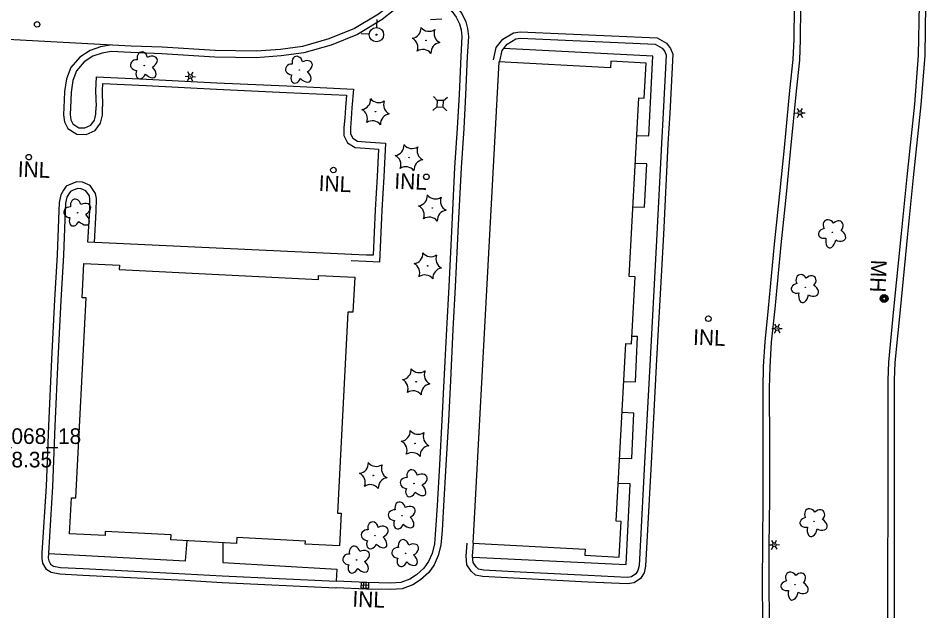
# Model space of a CAD drawing. Extents: x 588843 to 2552415, y 180129 to 269402.
# Drawn here: x 605158.1 to 605506.4, y 183620.5 to 183847.9 of the extents above; entities that cross this region are included whole.
import ezdxf

# ---------------------------------------------------------------- set-up
doc = ezdxf.new("R2010")
doc.units = 0
for name, color, linetype in [('E_BLD', 7, 'Continuous'), ('E_DRN', 7, 'Continuous'), ('E_DRN_Text', 7, 'Continuous'), ('E_DTM_SpotElev', 7, 'Continuous'), ('E_DWY', 7, 'Continuous'), ('E_LAND_Vegetation', 7, 'Continuous'), ('E_LTG', 7, 'Continuous'), ('E_PATH_Sidewalk', 7, 'Continuous'), ('E_RDWY_C_and_G', 7, 'Continuous'), ('E_SGN', 7, 'Continuous'), ('E_UTL_AG_Bold', 7, 'Continuous'), ('E_UTL_MH', 7, 'Continuous'), ('E_UTL_MH_Text', 7, 'Continuous'), ('E_UTL_WHydrant', 7, 'Continuous')]:
    doc.layers.add(name, color=color, linetype=linetype)

# ---------------------------------------------------------------- blocks, each defined once
blk = doc.blocks.new('INLT_56_1')
at = {"layer": 'E_DRN_Text'}
blk.add_text('INL', height=39.37, dxfattribs=at).set_placement((-36.2, -19.7))
blk = doc.blocks.new('INLO_2')
at = {"layer": 'E_DRN'}
for p, q in [((6.6, -13.1), (6.6, 0)), ((13.1, -13.1), (13.1, 0)), ((19.7, -6.6), (0, -6.6))]:
    blk.add_line(p, q, dxfattribs=at)
blk.add_lwpolyline([(0, -13.1), (19.7, -13.1), (19.7, 0), (0, 0)], close=True, dxfattribs=at)
blk = doc.blocks.new('INLT_70')
at = {"layer": 'E_DRN_Text'}
blk.add_text('INL', height=39.37, dxfattribs=at).set_placement((-36.2, -19.7))
blk = doc.blocks.new('LPOL_3')
at = {"layer": 'E_LTG'}
for p, q in [((-13.1, 0), (-4.9, 0)), ((-2.5, 4.3), (-6.6, 11.4)), ((2.5, 4.3), (6.6, 11.4)), ((4.9, 0), (13.1, 0)), ((-6.6, -11.4), (-2.5, -4.3)), ((6.6, -11.4), (2.5, -4.3))]:
    blk.add_line(p, q, dxfattribs=at)
for radius in [4.92, 4.92, 4.92, 0.41]:
    blk.add_circle((0, 0), radius, dxfattribs=at)
blk = doc.blocks.new('DTRE_3')
at = {"layer": 'E_LAND_Vegetation'}
blk.add_circle((-0.6, 0), 0.601, dxfattribs=at)
for centre, major_axis, ratio in [((-6.1, 17.5), (4.5, -16.3), 0.782863), ((13.3, 9), (-17.3, -9.6), 0.691916), ((-19.3, 0.5), (16.2, -0.4), 0.832022), ((-8.2, -17.2), (5.9, 15.9), 0.716896), ((11.6, -12.2), (-16.4, 15), 0.560249)]:
    blk.add_ellipse(centre, major_axis=major_axis, ratio=ratio, start_param=1.570796, end_param=4.712389, dxfattribs=at)
blk = doc.blocks.new('HYD_2')
at = {"layer": 'E_UTL_WHydrant'}
for p, q in [((-12.6, 12.6), (-27.3, 27.3)), ((12.6, 12.6), (27.3, 27.3))]:
    blk.add_line(p, q, dxfattribs=at)
for radius in [18, 1.38]:
    blk.add_circle((0, 0), radius, dxfattribs=at)
blk = doc.blocks.new('PED_2')
at = {"layer": 'E_UTL_AG_Bold'}
for p, q in [((-8.2, 8.2), (-17.5, 17.5)), ((8.2, 8.2), (17.5, 17.5)), ((-8.2, -8.2), (-17.5, -17.5)), ((8.2, -8.2), (17.5, -17.5))]:
    blk.add_line(p, q, dxfattribs=at)
blk.add_lwpolyline([(-8.2, -8.2), (8.2, -8.2), (8.2, 8.2), (-8.2, 8.2)], close=True, dxfattribs=at)
blk = doc.blocks.new('CTRE_3')
at = {"layer": 'E_LAND_Vegetation'}
blk.add_circle((0, 0), 0.733, dxfattribs=at)
for centre, start, end in [((-39.3, 29.4), 280.2067, 5.9716), ((5.9, 49), 220.2113, 305.9762), ((45.4, 19.3), 160.2113, 245.9762), ((-45.4, -19.3), 340.2113, 65.9762), ((39.5, -29.6), 100.2511, 185.9272), ((-5.9, -49), 40.2113, 125.9762)]:
    blk.add_arc(centre, 25.8, start, end, dxfattribs=at)
blk = doc.blocks.new('MHO_2')
at = {"layer": 'E_UTL_MH'}
for centre, radius in [((0.3, -0.4), 9.84), ((0.3, -0.4), 7.98), ((0.2, -0.5), 6.35), ((0.1, -0.5), 3.97)]:
    blk.add_circle(centre, radius, dxfattribs=at)
blk = doc.blocks.new('MHT_2')
at = {"layer": 'E_UTL_MH_Text'}
blk.add_text('MH', height=39.37, dxfattribs=at).set_placement((-32.2, -19.7))

msp = doc.modelspace()

# ---------------------------------------------------------------- linework, layer by layer
at = {"layer": 'E_BLD'}
for points in [[(605342.5, 183831.13), (605332.56, 183646.41), (605375.66, 183644.1), (605375.54, 183641.83), (605388.77, 183641.11), (605389.5, 183654.8), (605387.63, 183654.9), (605391.3, 183723.08), (605393.48, 183722.97), (605394.86, 183748.61), (605392.6, 183748.73), (605396.29, 183817.31), (605398.37, 183817.2), (605399.09, 183830.62), (605385.5, 183831.35), (605385.37, 183828.83)], [(605196.85, 183751.52), (605273.28, 183747.61), (605273.36, 183749.17), (605287.22, 183748.46), (605286.54, 183735.05), (605284.56, 183735.15), (605280.6, 183658), (605282.05, 183657.93), (605281.41, 183645.44), (605268.28, 183646.11), (605268.34, 183647.21), (605242.03, 183648.56), (605241.92, 183646.37), (605216.73, 183647.66), (605216.84, 183649.68), (605191.49, 183650.98), (605191.41, 183649.39), (605177.84, 183650.08), (605178.55, 183663.88), (605180.23, 183663.8), (605184.16, 183740.55), (605182.59, 183740.63), (605183.27, 183753.8), (605196.93, 183753.1)]]:
    msp.add_lwpolyline(points, close=True, dxfattribs=at)
at = {"layer": 'E_DRN'}
for centre, radius in [((605314.74, 183787.03), 1.06), ((605422.96, 183732.57), 1.08)]:
    msp.add_circle(centre, radius, dxfattribs=at)
for centre, major_axis, ratio in [((605165.35, 183845.53), (-0.04, -1.05), 0.999786), ((605162.15, 183794.59), (-0.04, -1.05), 0.999976), ((605279.05, 183789.63), (-0.04, -1.06), 0.999966)]:
    msp.add_ellipse(centre, major_axis=major_axis, ratio=ratio, dxfattribs=at)
at = {"layer": 'E_DWY'}
for points in [[(605443.86, 183615.74), (605443.77, 183632.41), (605443.8, 183645.28), (605443.98, 183663.92), (605444.02, 183684.08), (605443.93, 183705.88), (605444.11, 183714.22), (605444.75, 183723.75), (605446.04, 183736.59), (605448.39, 183761.21), (605450.4, 183780.65), (605452.14, 183798.16), (605454.25, 183820.19), (605455.5, 183832.01), (605455.86, 183839.86), (605455.95, 183852.31), (605455.89, 183862.89)], [(605446.36, 183615.76), (605446.27, 183632.41), (605446.3, 183645.26), (605446.48, 183663.9), (605446.52, 183684.08), (605446.43, 183705.86), (605446.61, 183714.11), (605447.24, 183723.54), (605448.53, 183736.35), (605450.88, 183760.96), (605452.89, 183780.4), (605454.63, 183797.91), (605456.74, 183819.94), (605457.99, 183831.82), (605458.36, 183839.79), (605458.45, 183852.31), (605458.39, 183862.9)], [(605305.33, 183856.35), (605308.78, 183857.65), (605312.71, 183858.36), (605316.13, 183857.99), (605319.62, 183857.01), (605322.92, 183855.24), (605326.29, 183852.31), (605328.3, 183849.65), (605329.82, 183846.56), (605330.51, 183843.93), (605330.85, 183840.93), (605330.42, 183833.22), (605329.79, 183818.53), (605329.09, 183805.56)], [(605306.21, 183854.01), (605309.45, 183855.23), (605312.8, 183855.84), (605315.65, 183855.53), (605318.68, 183854.68), (605321.49, 183853.17), (605324.45, 183850.6), (605326.17, 183848.33), (605327.46, 183845.69), (605328.04, 183843.47), (605328.34, 183840.86), (605327.92, 183833.35), (605327.29, 183818.65), (605326.59, 183805.69)], [(605340.46, 183831.97), (605341.47, 183836.65), (605344.09, 183839.84), (605348.23, 183842.33), (605350.77, 183842.7), (605403.26, 183840.41), (605406.92, 183838.36), (605408.44, 183836.3), (605409.31, 183834.14), (605408.1, 183811.45)], [(605342.9, 183831.44), (605343.79, 183835.54), (605345.74, 183837.92), (605349.08, 183839.93), (605350.89, 183840.19), (605402.55, 183837.94), (605405.22, 183836.44), (605406.24, 183835.07), (605406.79, 183833.72), (605405.6, 183811.58)], [(605193.37, 183837.59), (605189.71, 183836.92), (605185.67, 183835.56), (605181.69, 183832.99), (605178.3, 183828.97), (605176.64, 183824.64), (605175.91, 183819.74), (605175.79, 183816.44)], [(605193.82, 183835.13), (605190.33, 183834.49), (605186.76, 183833.29), (605183.36, 183831.1), (605180.48, 183827.68), (605179.07, 183824), (605178.41, 183819.51), (605178.28, 183816.34)], [(605188.09, 183813.99), (605187.95, 183820.06), (605188.15, 183825.41), (605207.37, 183824.53), (605234.32, 183823.14)], [(605190.59, 183814.05), (605190.45, 183820.04), (605190.55, 183822.8), (605207.25, 183822.04), (605234.19, 183820.65)], [(605234.32, 183823.14), (605261.21, 183821.9), (605286.83, 183820.71), (605286.13, 183813.47), (605285.9, 183809.39)], [(605234.21, 183820.65), (605261.09, 183819.4), (605284.09, 183818.33), (605283.64, 183813.66), (605283.41, 183809.53)], [(605175.79, 183816.47), (605175.5, 183810.82), (605175.86, 183808.1), (605177.15, 183805.63), (605180.54, 183803.39), (605184.22, 183803.25), (605187.68, 183804.81), (605189.68, 183807.67), (605190.45, 183810.71), (605190.49, 183813.96)], [(605178.28, 183816.34), (605178, 183810.92), (605178.28, 183808.87), (605179.07, 183807.36), (605181.34, 183805.86), (605183.73, 183805.77), (605186.03, 183806.81), (605187.37, 183808.73), (605187.95, 183811.03), (605187.99, 183813.99)], [(605283.41, 183809.63), (605283.05, 183805.97), (605283.12, 183802.94), (605284.53, 183800.08), (605287.46, 183798.24), (605291.26, 183798.01), (605296.39, 183797.67), (605295.87, 183787.12), (605295.1, 183774.4)], [(605285.9, 183809.39), (605285.56, 183805.88), (605285.61, 183803.55), (605286.46, 183801.82), (605288.25, 183800.7), (605291.41, 183800.5), (605299.01, 183800), (605298.37, 183786.98), (605297.6, 183774.25)], [(605405.6, 183811.58), (605404.95, 183799.82), (605403.22, 183765.06), (605400.57, 183717.08), (605398.45, 183677.33)], [(605408.1, 183811.45), (605407.45, 183799.69), (605405.71, 183764.93), (605403.07, 183716.94), (605400.95, 183677.2)], [(605326.59, 183805.69), (605325.55, 183790.62), (605324.51, 183768.68), (605323.33, 183744.95), (605322.43, 183728.54)], [(605329.09, 183805.52), (605328.04, 183790.47), (605327, 183768.56), (605325.82, 183744.82), (605324.93, 183728.4)], [(605187.36, 183761.79), (605188.04, 183773.87), (605188.15, 183778.69), (605187.77, 183780.65), (605185.75, 183783.71), (605182.83, 183784.96), (605180.58, 183785.05), (605178.24, 183784.27), (605176.55, 183783.39), (605175.45, 183781.93), (605174.43, 183780.15), (605173.78, 183777.18), (605173.54, 183770.76)], [(605286.09, 183757.23), (605184.87, 183761.93), (605185.54, 183773.97), (605185.64, 183778.48), (605185.41, 183779.68), (605184.08, 183781.71), (605182.27, 183782.48), (605180.93, 183782.53), (605179.22, 183781.97), (605178.21, 183781.44), (605177.54, 183780.55), (605176.79, 183779.24), (605176.27, 183776.86), (605176.04, 183770.66)], [(605297.6, 183774.25), (605296.76, 183754.32), (605291.69, 183754.52), (605285.92, 183754.74)], [(605295.1, 183774.35), (605294.37, 183756.92), (605291.79, 183757.02), (605286.02, 183757.24)], [(605173.54, 183770.76), (605173.01, 183757.13), (605172, 183739.76), (605170.84, 183717.01), (605169.72, 183691.44), (605168.83, 183668.3), (605167.21, 183642.77), (605167.13, 183640.61), (605167.4, 183638.75), (605168.69, 183636.59), (605170.75, 183635.27), (605174.06, 183634.62), (605182.9, 183634.2), (605222.02, 183632.21), (605236.31, 183631.38)], [(605176.04, 183770.66), (605175.51, 183757), (605174.49, 183739.63), (605173.34, 183716.9), (605172.21, 183691.34), (605171.32, 183668.18), (605169.71, 183642.64), (605169.64, 183640.74), (605169.8, 183639.61), (605170.53, 183638.38), (605171.7, 183637.63), (605174.36, 183637.1), (605183.02, 183636.7), (605222.15, 183634.71)], [(605322.43, 183728.54), (605321.31, 183706.34), (605320.69, 183693.64), (605319.77, 183676.56), (605318.84, 183660.95)], [(605324.93, 183728.41), (605323.81, 183706.21), (605323.19, 183693.51), (605322.26, 183676.42), (605321.33, 183660.8)], [(605400.95, 183677.2), (605398.82, 183637.6), (605398.28, 183635.06), (605396.92, 183632.87), (605394.45, 183631.19), (605391.97, 183630.79), (605376.75, 183631.51)], [(605398.45, 183677.33), (605396.34, 183637.92), (605395.93, 183636.01), (605395.08, 183634.64), (605393.51, 183633.57), (605391.83, 183633.3), (605376.87, 183634.01)], [(605321.33, 183660.8), (605320.77, 183651.33), (605320.28, 183645.73), (605319.31, 183641.7), (605317.73, 183638.13), (605315.66, 183635.16), (605312.49, 183632.36), (605309.56, 183630.39), (605305.43, 183628.91), (605301.16, 183628.62), (605291.78, 183628.85), (605280.06, 183629.3)], [(605318.84, 183660.95), (605318.27, 183651.51), (605317.8, 183646.13), (605316.93, 183642.5), (605315.54, 183639.36), (605313.78, 183636.83), (605310.96, 183634.34), (605308.43, 183632.64), (605304.91, 183631.38), (605301.11, 183631.13), (605291.86, 183631.35), (605280.16, 183631.8)], [(605376.75, 183631.51), (605350.62, 183632.85), (605336.33, 183633.6), (605333.6, 183634.18), (605331.88, 183635.67), (605330.28, 183638.12), (605329.97, 183641.49), (605330.37, 183646.49)], [(605376.87, 183634.01), (605350.75, 183635.35), (605336.66, 183636.09), (605334.75, 183636.49), (605333.78, 183637.33), (605332.71, 183638.97), (605332.47, 183641.51), (605332.86, 183646.29)], [(605222.15, 183634.71), (605236.43, 183633.88)], [(605236.31, 183631.38), (605280.04, 183629.3)], [(605236.43, 183633.88), (605280.16, 183631.8)]]:
    msp.add_lwpolyline(points, dxfattribs=at)
at = {"layer": 'E_PATH_Sidewalk'}
for points in [[(605395.51, 183802.93), (605400.05, 183802.8), (605401.61, 183833.3), (605344.38, 183836.25)], [(605394.04, 183775.57), (605398.5, 183775.34), (605399.34, 183792.06), (605394.93, 183792.12)], [(605390.51, 183708.45), (605395.05, 183708.39), (605395.71, 183725.7), (605393.63, 183725.78)], [(605388.93, 183679.09), (605393.53, 183678.97), (605394.29, 183696.37), (605389.87, 183696.54)], [(605332.51, 183641.08), (605391.38, 183638.31), (605392.96, 183669.2), (605388.4, 183669.32)], [(605169.7, 183642.51), (605222.29, 183639.61), (605222.91, 183647.34)], [(605236.6, 183646.64), (605236.57, 183638.97), (605280.35, 183636.5), (605280.16, 183631.8)]]:
    msp.add_lwpolyline(points, dxfattribs=at)
at = {"layer": 'E_RDWY_C_and_G'}
for points in [[(605201.49, 183837.23), (605142.06, 183840.39), (605119.28, 183841.36), (605090.66, 183843.05), (605060.94, 183844.49), (605032.8, 183846.06), (605015.5, 183847.01), (604998.87, 183847.85), (604992.67, 183848.65), (604985.72, 183850.34), (604980.52, 183852.02), (604974.01, 183855.64), (604966.61, 183860.48), (604962.38, 183864.36), (604957.89, 183869.12), (604953.47, 183875.83), (604949.33, 183884.36), (604947.05, 183890.51), (604945.65, 183897.96), (604944.94, 183907.15)], [(605491.84, 183592.45), (605491.85, 183631.13), (605491.93, 183666.19), (605491.94, 183694.59), (605491.91, 183708.99), (605492.17, 183715.93), (605494.13, 183736.23), (605497.01, 183765.3), (605499.21, 183787.06), (605502.14, 183814.86), (605503.65, 183833.7), (605503.91, 183853.18), (605503.71, 183871.11)], [(605494.34, 183592.45), (605494.35, 183631.13), (605494.43, 183666.19), (605494.44, 183694.59), (605494.41, 183708.94), (605494.67, 183715.76), (605496.62, 183735.98), (605499.49, 183765.05), (605501.7, 183786.8), (605504.63, 183814.63), (605506.15, 183833.58), (605506.41, 183853.18), (605506.21, 183871.14)], [(605311.97, 183862.19), (605304.66, 183855.97), (605296.4, 183849.44), (605287.18, 183843.92), (605277.34, 183839.93), (605267.14, 183837.09), (605258.72, 183835.89), (605249.4, 183835.19), (605233.72, 183835.5), (605213.32, 183836.77), (605201.46, 183837.23)], [(605306.21, 183854.01), (605297.82, 183847.38), (605288.3, 183841.68), (605278.15, 183837.56), (605267.66, 183834.63), (605258.99, 183833.4), (605249.47, 183832.69), (605233.61, 183833), (605213.19, 183834.28), (605201.36, 183834.73)], [(605201.36, 183834.73), (605193.79, 183835.13)]]:
    msp.add_lwpolyline(points, dxfattribs=at)
at = {"layer": 'E_SGN'}
msp.add_line((605316.36, 183847.45), (605320.68, 183847.67), dxfattribs=at)

# ---------------------------------------------------------------- block references
at = {"layer": 'E_DRN', "xscale": 0.15240030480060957, "yscale": 0.15240030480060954, "rotation": -2.118512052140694}
msp.add_blockref('INLO_2', (605289.67, 183631.33), dxfattribs=at)
at = {"layer": 'E_DRN_Text'}
for name, p, xscale, yscale, rotation in [('INLT_56_1', (605163.47, 183789.85), 0.1524003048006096, 0.1524003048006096, -2.1991875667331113), ('INLT_56_1', (605278.95, 183784.38), 0.1524003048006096, 0.1524003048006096, -2.1991875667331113), ('INLT_56_1', (605307.99, 183785.26), 0.1524003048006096, 0.1524003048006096, -2.1991875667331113), ('INLT_56_1', (605422.63, 183725.37), 0.1524003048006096, 0.1524003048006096, -2.1991875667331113), ('INLT_70', (605291.89, 183624.91), 0.15240030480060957, 0.15240030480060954, -2.118512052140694)]:
    msp.add_blockref(name, p, dxfattribs=dict(at, xscale=xscale, yscale=yscale, rotation=rotation))
at = {"layer": 'E_LAND_Vegetation', "xscale": 0.1524003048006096, "yscale": 0.1524003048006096}
for name, p, rotation in [('CTRE_3', (605314.58, 183839.39), -2.1991875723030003), ('DTRE_3', (605206.58, 183829.72), -2.1991875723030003), ('DTRE_3', (605266.06, 183828.03), -2.1991875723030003), ('CTRE_3', (605295.22, 183812.02), -2.1991875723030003), ('CTRE_3', (605308.06, 183794.39), -2.1991875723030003), ('DTRE_3', (605181, 183773.22), -2.1991875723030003), ('CTRE_3', (605317.01, 183775.05), -2.1991875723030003), ('DTRE_3', (605470.61, 183765.62), -58.50912004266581), ('CTRE_3', (605315.28, 183752.88), -2.1991875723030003), ('DTRE_3', (605460.2, 183744.57), -58.50912004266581), ('CTRE_3', (605310.83, 183708.39), -2.1991875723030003), ('CTRE_3', (605310.41, 183684.71), -2.1991875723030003), ('CTRE_3', (605294.36, 183672.4), -2.1991875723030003), ('DTRE_3', (605310.11, 183669.34), -2.1991875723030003), ('DTRE_3', (605305.52, 183656.98), -2.1991875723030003), ('DTRE_3', (605463.51, 183654.74), -58.50912004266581), ('DTRE_3', (605295.14, 183649.35), -2.1991875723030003), ('DTRE_3', (605306.83, 183642.54), -2.1991875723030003), ('DTRE_3', (605288.03, 183640.03), -2.1991875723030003), ('DTRE_3', (605456.21, 183630.43), -58.50912004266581)]:
    msp.add_blockref(name, p, dxfattribs=dict(at, rotation=rotation))
at = {"layer": 'E_LTG', "xscale": 0.1524003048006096, "yscale": 0.1524003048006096}
for p, rotation in [((605224.15, 183825.52), -2.1991875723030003), ((605458.08, 183811.54), -58.50912004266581), ((605449.32, 183728.83), -58.50912004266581), ((605448.19, 183645.82), -58.50912004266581)]:
    msp.add_blockref('LPOL_3', p, dxfattribs=dict(at, rotation=rotation))
at = {"layer": 'E_UTL_AG_Bold', "xscale": 0.1524003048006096, "yscale": 0.1524003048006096, "rotation": -2.1991875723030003}
msp.add_blockref('PED_2', (605320.02, 183815.08), dxfattribs=at)
at = {"layer": 'E_UTL_MH', "xscale": 0.15240030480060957, "yscale": 0.1524003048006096, "rotation": 87.81390148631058}
msp.add_blockref('MHO_2', (605490.33, 183740.28), dxfattribs=at)
at = {"layer": 'E_UTL_MH_Text', "xscale": 0.1524003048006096, "yscale": 0.15240030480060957, "rotation": -92.18609851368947}
msp.add_blockref('MHT_2', (605488.26, 183750.25), dxfattribs=at)
at = {"layer": 'E_UTL_WHydrant', "xscale": 0.15240030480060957, "yscale": 0.1524003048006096, "rotation": 41.900952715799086}
msp.add_blockref('HYD_2', (605295.57, 183841.58), dxfattribs=at)

# ---------------------------------------------------------------- texts
at = {"layer": 'E_DTM_SpotElev'}
for s, p in [('2_068_18', (605146.57, 183684.51)), ('738.35', (605146.57, 183675.51))]:
    msp.add_text(s, height=6, dxfattribs=at).set_placement(p)

doc.saveas('drawing.dxf')
